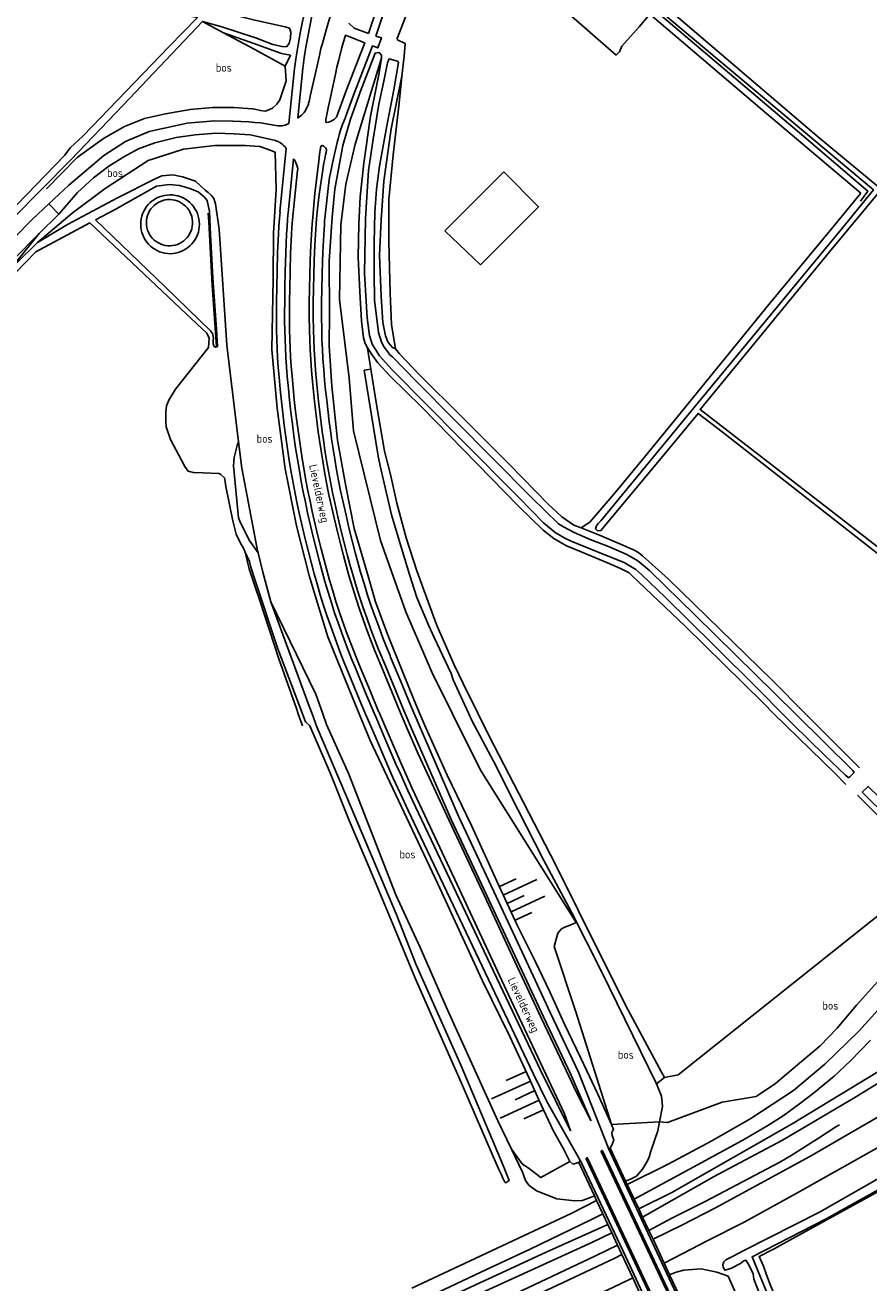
# Model space of a CAD drawing. Header units: metres. Extents: x 226218 to 240385, y 439369 to 449677.
# Tile 298 of 353: x 236930 to 237186, y 446328 to 446708. Entities that reach past the tile are written whole.
import ezdxf

# ---------------------------------------------------------------- set-up
doc = ezdxf.new("R2010")
doc.units = ezdxf.units.M
doc.header["$MEASUREMENT"] = 0
for name, color, linetype in [('BIJGEBOUW', 4, 'Continuous'), ('CULTUURAANDUIDING', 253, 'Continuous'), ('HEK', 253, 'Continuous'), ('HOUTWAL', 253, 'Continuous'), ('INSTEEKSLOOT', 153, 'Continuous'), ('KANTVERH', 253, 'Continuous'), ('KANTWATER', 153, 'Continuous'), ('KUNSTWERK', 253, 'Continuous'), ('OVERIGEAFSCH', 253, 'Continuous'), ('OVLIJNOBJ', 253, 'Continuous'), ('RASTER', 253, 'Continuous'), ('STRAATNAAM', 253, 'Continuous'), ('TALUD', 253, 'Continuous')]:
    doc.layers.add(name, color=color, linetype=linetype)
doc.styles.get("Standard").update_dxf_attribs({"font": 'iso.shx'})

# ---------------------------------------------------------------- blocks, each defined once
blk = doc.blocks.new('TA', base_point=(75009.5, 300012))
for p, q in [((75009.5, 300012.5), (75010, 300012.5)), ((75009.5, 300012.25), (75010.5, 300012.25)), ((75009.5, 300012), (75010, 300012)), ((75009.5, 300011.75), (75010.5, 300011.75)), ((75009.5, 300011.5), (75010, 300011.5))]:
    blk.add_line(p, q)

msp = doc.modelspace()

# ---------------------------------------------------------------- linework, layer by layer
at = {"layer": 'BIJGEBOUW'}
msp.add_lwpolyline([(237057.53, 446646.01), (237075.35, 446663.86), (237085.89, 446653.33), (237068.36, 446635.78), (237057.53, 446646.01)], dxfattribs=at)
at = {"layer": 'HEK'}
msp.add_line((237157.16, 446338.12), (237163.75, 446341.78), dxfattribs=at)
for points in [[(237119.26, 446343.72), (237126.19, 446347.39), (237136.55, 446352.61), (237158.92, 446364.37), (237162.38, 446366.42), (237170.27, 446371.45), (237175.85, 446375.02), (237176.98, 446375.63)], [(237049.43, 446311.61), (237058.38, 446315.35), (237068.15, 446319.56), (237079.01, 446324.6), (237103.13, 446336.02), (237109.82, 446339.22)]]:
    msp.add_lwpolyline(points, dxfattribs=at)
at = {"layer": 'HOUTWAL'}
for p, q in [((237000, 446553.55), (237000.83, 446549.22)), ((237121.55, 446388.04), (237123.14, 446384.33))]:
    msp.add_line(p, q, dxfattribs=at)
msp.add_lwpolyline([(237034.05, 446610.82), (237034.07, 446610.55), (237035.12, 446604.17)], dxfattribs=at)
at = {"layer": 'INSTEEKSLOOT'}
for p, q in [((236944.13, 446671.16), (236942.54, 446668.93)), ((236988.39, 446610.92), (236988.43, 446610.93)), ((236997, 446549.08), (236998.41, 446546.05)), ((237000.83, 446549.22), (237000.97, 446548.66)), ((237015.36, 446497.49), (237016.66, 446496.36)), ((237104.81, 446422.23), (237121.55, 446388.04)), ((237121.55, 446388.04), (237124.03, 446389.97))]:
    msp.add_line(p, q, dxfattribs=at)
for points in [[(236827.45, 446833.5), (236836.59, 446826.45), (236850.34, 446816.38), (236884.02, 446791.53), (236917.04, 446767.46), (236922.13, 446762.99), (236931.68, 446753.81), (236948.77, 446737.41), (236967.26, 446719.59), (236972.01, 446715.79), (236977.33, 446712.95), (236980.32, 446710.99), (236982.62, 446710.51), (236973.94, 446701.66), (236948.04, 446674.72), (236944.13, 446671.16)], [(237263.5, 446747.4), (237230.03, 446706.76), (237250.3, 446691.62), (237280.01, 446668.56), (237279.19, 446667.84), (237259.86, 446682.64), (237229.03, 446705.94), (237212.58, 446686.18), (237173.93, 446639.7), (237135.76, 446593.13), (237134.77, 446591.99), (237173.55, 446562.08), (237205.51, 446537.23), (237216.38, 446528.72), (237215.7, 446527.82), (237194.05, 446544.06), (237141.43, 446585.24), (237134.16, 446590.81), (237120.95, 446574.85), (237104.74, 446555.39), (237103.69, 446555.3), (237103.16, 446555.89), (237103.41, 446556.76)], [(237111.65, 446724.65), (237170.85, 446674.14), (237188.41, 446659.63), (237227.74, 446706.85), (237250.22, 446733.85)], [(236926.63, 446649.61), (236944.31, 446667.51), (236960.19, 446684), (236984.16, 446709.37), (236985.28, 446709.06), (236990.01, 446707.76), (236999.92, 446704.51), (237000, 446704.48), (237005.44, 446702.35), (237008.23, 446701.75), (237009.55, 446701.72), (237010.42, 446702.73), (237010.84, 446704.37), (237010.9, 446706.08), (237010.51, 446707.33), (237009.16, 446707.7), (237000, 446709.75), (236999.22, 446709.93), (236987.64, 446712.83)], [(237103.41, 446556.76), (237103.97, 446557.54), (237104.69, 446558.31), (237132.91, 446592.49), (237162.1, 446627.87), (237177.94, 446647.06), (237187.24, 446658.38), (237118.8, 446715.93)], [(237033.47, 446649.53), (237033.82, 446654.7), (237034.46, 446664.32), (237035.84, 446673.75), (237037.58, 446684.29), (237039.04, 446691.32), (237040.12, 446696.82), (237040.65, 446698), (237043.15, 446697.38), (237043.48, 446696.92), (237042.06, 446688.7), (237039.94, 446677.75), (237037.73, 446665.55), (237036.83, 446658.67), (237036.36, 446651.56)], [(236942.54, 446668.93), (236925.14, 446650.95), (236926.63, 446649.61)], [(236867.14, 446572.29), (236873.88, 446579.96), (236913.83, 446621.03), (236927.94, 446636.33), (236934.18, 446642.55), (236936.23, 446643.7), (236943.35, 446647.93), (236958.39, 446656), (236969.65, 446661.64), (236971.84, 446662.7), (236975.17, 446662.93), (236978.07, 446662.37), (236982.07, 446661.02), (236985.01, 446658.3)], [(236986.55, 446644.91), (236986.33, 446651.91), (236985.61, 446655.24), (236984.69, 446656.27), (236982.9, 446657.81), (236979.99, 446658.92), (236977.22, 446659.75), (236974.19, 446660.05), (236970.29, 446659.52), (236957.55, 446652.34), (236951.81, 446649.31)], [(236974.32, 446656.9), (236973.5, 446656.86), (236972.69, 446656.74), (236971.89, 446656.55), (236971.11, 446656.29), (236970.36, 446655.96), (236969.65, 446655.55), (236968.97, 446655.09), (236968.34, 446654.56), (236967.76, 446653.98), (236967.24, 446653.34), (236966.78, 446652.67), (236966.38, 446651.95), (236966.05, 446651.2), (236965.79, 446650.42), (236965.61, 446649.62), (236965.5, 446648.8), (236965.46, 446647.98), (236965.5, 446647.16), (236965.62, 446646.35), (236965.81, 446645.55), (236966.07, 446644.77), (236966.41, 446644.02), (236966.81, 446643.31), (236967.28, 446642.63), (236967.8, 446642), (236968.39, 446641.42), (236969.02, 446640.9), (236969.7, 446640.44), (236970.42, 446640.04), (236971.17, 446639.71), (236971.95, 446639.45), (236972.75, 446639.27), (236973.56, 446639.16), (236974.38, 446639.12)], [(236974.38, 446639.12), (236975.2, 446639.16), (236976.01, 446639.28), (236976.81, 446639.47), (236977.59, 446639.73), (236978.34, 446640.07), (236979.06, 446640.47), (236979.73, 446640.94), (236980.36, 446641.46), (236980.94, 446642.05), (236981.46, 446642.68), (236981.92, 446643.36), (236982.32, 446644.08), (236982.65, 446644.83), (236982.91, 446645.61), (236983.09, 446646.41), (236983.2, 446647.22), (236983.24, 446648.04), (236983.2, 446648.86), (236983.08, 446649.67), (236982.89, 446650.47), (236982.63, 446651.25), (236982.3, 446652), (236981.89, 446652.72), (236981.43, 446653.39), (236980.9, 446654.02), (236980.32, 446654.6), (236979.68, 446655.12), (236979.01, 446655.59), (236978.29, 446655.98), (236977.54, 446656.31), (236976.76, 446656.57), (236975.96, 446656.76), (236975.14, 446656.87), (236974.32, 446656.9)], [(236985.01, 446658.3), (236985.84, 446657.64), (236986.88, 446656.76), (236987.55, 446655.83), (236988.09, 446654.18), (236989.2, 446646.53), (236991.51, 446611.48), (236995.08, 446582.24)], [(237036.36, 446651.56), (237036.15, 446642.35), (237036.17, 446633.25), (237036.22, 446625.04), (237037.48, 446615.32)], [(236950.09, 446648.4), (236933.67, 446639.72), (236896.01, 446600.85), (236869.08, 446572.04), (236868.71, 446570.98)], [(236950.09, 446648.4), (236979.24, 446620.89), (236985.48, 446615.11), (236986.18, 446613.57), (236985.97, 446610.78), (236976.02, 446598.15), (236973.98, 446594.8), (236973.29, 446593.07), (236973.07, 446591.31), (236973.08, 446590.17), (236973.08, 446588.37), (236973.2, 446586.72), (236974.53, 446582.9), (236978.78, 446574.73), (236979.82, 446573.37), (236980.55, 446573.15), (236981.54, 446572.93), (236984.37, 446572.84), (236989.11, 446572.67), (236989.74, 446572.34), (236990.8, 446571.28), (236991.07, 446570.07), (236991.22, 446568.67), (236993.31, 446558.28), (236994.39, 446554.32), (236995.57, 446551.72), (236996.64, 446549.85), (236997, 446549.08)], [(236951.81, 446649.31), (236972.91, 446629.13), (236986.62, 446615.81)], [(237117.03, 446542.06), (237115.34, 446543.56), (237113.82, 446544.53), (237112.62, 446545.18), (237111.77, 446545.69), (237104.39, 446548.61), (237095.77, 446552.15), (237093.81, 446553.04), (237090.88, 446554.77), (237087.43, 446557.76), (237079.88, 446565.4), (237062.26, 446583.08), (237041.53, 446603.96), (237037.74, 446608.24), (237035.54, 446611.76), (237034.69, 446614.37), (237034.02, 446619.71), (237033.18, 446633.12), (237033.47, 446649.53)], [(236988.75, 446611.05), (236988.36, 446616.29), (236987.26, 446631.8), (236986.55, 446644.91)], [(236986.62, 446615.81), (236986.92, 446615.43), (236987.16, 446615), (236987.33, 446614.54), (236987.44, 446614.07), (236987.47, 446613.58), (236987.43, 446613.09)], [(237037.48, 446615.32), (237038.35, 446612.33), (237039.19, 446610.88), (237040.23, 446609.43), (237040.78, 446608.66), (237041.64, 446607.89), (237048.95, 446600.45), (237083.66, 446565.46), (237091.96, 446557.46), (237093.47, 446556.5), (237096.62, 446554.78), (237101.54, 446552.72), (237107.05, 446550.55), (237112.62, 446548.09), (237115.92, 446546.27), (237119.55, 446543.21), (237133.29, 446529.79), (237163.56, 446500.06), (237163.63, 446500), (237181.05, 446482.82), (237181.39, 446482.23), (237180.08, 446480.93), (237179.78, 446480.71), (237179.56, 446480.73), (237178.77, 446481.44), (237172.43, 446487.46), (237162.87, 446496.83), (237159.74, 446500), (237152.5, 446507.33), (237138.9, 446520.7), (237124.35, 446535.14), (237117.03, 446542.06)], [(236987.43, 446613.09), (236987.4, 446612.48), (236987.44, 446611.86), (236987.55, 446611.26)], [(236987.55, 446611.26), (236987.7, 446611.07), (236987.91, 446610.94), (236988.14, 446610.89), (236988.39, 446610.92)], [(236988.43, 446610.93), (236988.6, 446610.97), (236988.75, 446611.05)], [(237104.35, 446423.17), (237104.81, 446422.23), (237095.82, 446440), (237087.43, 446455.78), (237079.59, 446471), (237072.2, 446485.6), (237065.73, 446497.91), (237064.77, 446500), (237060.05, 446510.27), (237059.39, 446512.12), (237054.26, 446522.99), (237052.69, 446526.54), (237049.04, 446535.17), (237046.86, 446542.13), (237044.67, 446549.01), (237041.41, 446560.17), (237037.95, 446574.95), (237037.38, 446577.88), (237033.15, 446603.84), (237035.12, 446604.17), (237036.98, 446592.91), (237039.26, 446579.38), (237041.09, 446572.35), (237042.98, 446563.7), (237045.81, 446553.22), (237049.02, 446543.17), (237053.62, 446530.75), (237054.07, 446529.41), (237055.24, 446526.43), (237060.39, 446514.78), (237063.08, 446509.11), (237067.59, 446500)], [(236995.08, 446582.24), (236994.66, 446581.07), (236994.31, 446579.87), (236994.01, 446578.66), (236993.79, 446577.43), (236993.63, 446576.2), (236993.53, 446574.95)], [(236995.08, 446582.24), (236996.06, 446574.28), (237000, 446553.55)], [(237000.97, 446548.66), (236998.29, 446552.5), (236995.48, 446558.22), (236995.03, 446559.21), (236993.53, 446574.95)], [(237458.86, 446557.36), (237436.39, 446540.22), (237413.18, 446522.21), (237386.94, 446502.16), (237384.12, 446500), (237363.88, 446484.54), (237334.16, 446461.48), (237304.02, 446438.55), (237289.22, 446427.78), (237287.79, 446427.04), (237286.39, 446426.26), (237284.82, 446424.88), (237280.68, 446421.88), (237258.98, 446404.73), (237246.51, 446395.4), (237242.19, 446391.53), (237237.99, 446388.67), (237208.17, 446370.5), (237171.15, 446349.36), (237147.84, 446337.56), (237145.04, 446336.03), (237142.6, 446334.87), (237141.97, 446334.18)], [(237015.36, 446497.49), (237014.42, 446500), (237007.01, 446519.63), (237000, 446540.62), (236998.78, 446544.28), (236998.41, 446546.05)], [(237000.97, 446548.66), (237002.46, 446542.81), (237004.8, 446533.87), (237016.49, 446502.29), (237017.32, 446500), (237018.76, 446496), (237027.74, 446474.98), (237042.77, 446439.44), (237048.89, 446424.02), (237062.46, 446393.48), (237075.2, 446363.32), (237076.97, 446358.79), (237076.42, 446358.4), (237076.04, 446358.1), (237075.68, 446358.35), (237075.08, 446359.48), (237074.63, 446360.56), (237073.84, 446362.16), (237070.85, 446369.1), (237062.85, 446387.51), (237055.65, 446403.93), (237048.55, 446419.97), (237042.32, 446435.16), (237035.2, 446452.08), (237028.61, 446467.66), (237022.81, 446482.11), (237016.66, 446496.36)], [(237067.59, 446500), (237070.95, 446493.21), (237081.36, 446473.09), (237091.07, 446454.2), (237104.67, 446426.95), (237112.92, 446410.49), (237123.1, 446391.55), (237124.03, 446389.97)], [(237210.53, 446453.09), (237210.42, 446452.58), (237210.12, 446452.13), (237209.71, 446451.86), (237208.92, 446451.78), (237208.22, 446452.19), (237199.91, 446460.45), (237183.86, 446476.31), (237185.69, 446477.99), (237199.12, 446464.94), (237209.18, 446455.36), (237209.88, 446454.46), (237210.22, 446453.99), (237210.53, 446453.09)], [(237116.19, 446350.26), (237126.26, 446355.17), (237162.65, 446375.99), (237188.54, 446391.66), (237207.02, 446403.47), (237218.69, 446411.29), (237223.83, 446414.47), (237226.7, 446416.78), (237229.08, 446420.79), (237230.83, 446425.18), (237231.42, 446427.71), (237231.8, 446429.33)], [(237117.39, 446347.7), (237138.83, 446359.96), (237159.7, 446371.01), (237181.63, 446383.94), (237205.73, 446398.69), (237222.17, 446409.57), (237227.43, 446413.76), (237230.89, 446417.41), (237232.89, 446420.41), (237236.63, 446428.66)], [(237253.68, 446369.3), (237253.24, 446372.58), (237251.85, 446382.74), (237251.06, 446391.03), (237249.96, 446393.48), (237248.46, 446393.6), (237246.56, 446392.24), (237242.93, 446388.87), (237238.66, 446385.47), (237227.74, 446378.73), (237201.02, 446362.89), (237172.9, 446347.2), (237150.53, 446335.76), (237152.9, 446330.08), (237160.83, 446310.86), (237165.73, 446300.29), (237166.59, 446299.42), (237167.06, 446298.97), (237167.71, 446298.67)], [(237106.89, 446345.47), (237088.22, 446337.18), (237053.09, 446320.95)], [(237035.47, 446309.75), (237101.97, 446340.11), (237108.05, 446342.99)], [(237141.97, 446334.18), (237141.66, 446333.33), (237141.75, 446332.57), (237142.3, 446331.69), (237144.05, 446332.18), (237147.06, 446333.73), (237148.06, 446334.52), (237148.64, 446334.71), (237149.29, 446333.59), (237150.43, 446331.53), (237150.82, 446330.56), (237151.08, 446328.93), (237153.25, 446323.37), (237160.25, 446307.15), (237162.82, 446300.58), (237163.39, 446299.22), (237164.28, 446297.77), (237165.77, 446296.29), (237167.52, 446295.5)]]:
    msp.add_lwpolyline(points, dxfattribs=at)
at = {"layer": 'KANTVERH'}
for p, q in [((237019.65, 446699.57), (237018.83, 446695.98)), ((237010.32, 446678.54), (237012.02, 446695.13)), ((237018.83, 446695.98), (237016.78, 446686.75)), ((237024.38, 446693.4), (237022.86, 446686.44)), ((237001.73, 446678.67), (237006.92, 446677.8)), ((237006.3, 446673.32), (237000, 446674.79)), ((237024.92, 446672.76), (237023.84, 446667.87)), ((237011.75, 446667.83), (237010.11, 446651.4)), ((237018.2, 446657.37), (237019.35, 446667.16)), ((237023.84, 446667.87), (237022.91, 446663.53)), ((237012.75, 446662.34), (237012.93, 446664.25)), ((237012.93, 446664.25), (237012.98, 446664.81)), ((237020.58, 446664.44), (237019.74, 446659.07)), ((237020.92, 446666.64), (237020.58, 446664.44)), ((237017.95, 446654.98), (237018.2, 446657.37)), ((237019.45, 446657.02), (237018.95, 446652.72)), ((237019.74, 446659.07), (237019.45, 446657.02)), ((236937.64, 446654.2), (236940.72, 446651.02)), ((237007.45, 446649.77), (237007.64, 446651.79)), ((237010.13, 446651.54), (237009.94, 446649.54)), ((237011.58, 446651.4), (237011.89, 446654.36)), ((237017.52, 446650.03), (237017.95, 446654.98)), ((237018.95, 446652.72), (237018.69, 446649.69)), ((237021.77, 446655.24), (237021.17, 446649.74)), ((236934.74, 446645.24), (236940.72, 446651.02)), ((237011.38, 446649.41), (237011.58, 446651.4)), ((237018.69, 446649.69), (237018.58, 446648.1)), ((237021.76, 446594.81), (237022.55, 446588.22)), ((237038.81, 446516.15), (237044.94, 446501.42)), ((237031.23, 446505.36), (237028.22, 446512.59)), ((237030.53, 446513.55), (237033.53, 446506.33)), ((237034.87, 446506.89), (237031.87, 446514.1)), ((237033.84, 446499.16), (237031.23, 446505.36)), ((237033.53, 446506.33), (237036.14, 446500.14)), ((237037.48, 446500.7), (237034.87, 446506.89)), ((237046.04, 446495.73), (237043.83, 446500.96)), ((237044.94, 446501.42), (237047.14, 446496.2)), ((237047.25, 446502.38), (237049.44, 446497.18)), ((237049.41, 446487.88), (237046.04, 446495.73)), ((237127.05, 446320.47), (237104.88, 446367.57)), ((237105.29, 446367.76), (237127.46, 446320.67)), ((237100.34, 446365.41), (237122.43, 446318.29)), ((237122.84, 446318.5), (237100.75, 446365.59))]:
    msp.add_line(p, q, dxfattribs=at)
for points in [[(237116.82, 446841.44), (237093.48, 446817.6), (237081.68, 446804.74), (237070.71, 446791.17), (237061.76, 446775.3), (237057.55, 446766.26), (237050.71, 446750.67), (237044, 446734.46), (237034.41, 446705.73)], [(237114.87, 446835.8), (237095.19, 446815.9), (237083.51, 446803.17), (237072.71, 446789.81), (237063.89, 446774.2), (237059.74, 446765.27), (237052.92, 446749.73), (237046.26, 446733.62), (237036.67, 446704.92)], [(236697.01, 446500), (236701.67, 446513.12), (236736.56, 446612.38), (236770.5, 446708.29), (236787.66, 446754.74), (236788.28, 446756.41), (236790.13, 446761.74), (236794.01, 446752.44), (236799.79, 446735.47), (236852.2, 446600.55), (236859.57, 446581.7), (236861.03, 446579.32), (236863.07, 446579.17), (236870.46, 446586.33), (236932.7, 446649.6), (236937.64, 446654.2)], [(237012.02, 446695.13), (237012.52, 446698.7), (237013.09, 446702.26), (237013.74, 446705.8), (237014.46, 446709.33), (237015.27, 446712.84), (237016.15, 446716.33), (237017.1, 446719.81), (237018.13, 446723.26), (237019.24, 446726.69)], [(237014.57, 446695.17), (237014.98, 446698.37), (237015.46, 446701.55), (237016.01, 446704.73), (237016.61, 446707.9), (237017.29, 446711.05), (237018.02, 446714.19), (237018.83, 446717.31), (237019.7, 446720.42)], [(237023.02, 446711.53), (237021.72, 446707.13), (237020.45, 446702.71)], [(237028.45, 446708.83), (237030.07, 446707.33), (237034.41, 446705.73)], [(237027.42, 446705.16), (237026.39, 446701.43), (237025.4, 446697.7)], [(237031.98, 446699.56), (237033.29, 446702.88), (237027.42, 446705.16)], [(237036.67, 446704.92), (237038.32, 446704.41), (237037.19, 446701.37), (237035.61, 446701.98), (237034.28, 446698.58), (237030.13, 446687.86), (237028.07, 446682.12)], [(237020.45, 446702.71), (237020.03, 446701.15), (237019.65, 446699.57)], [(237025.4, 446697.7), (237024.87, 446695.55), (237024.38, 446693.4)], [(237024.69, 446680.36), (237027.8, 446688.7), (237031.98, 446699.56)], [(237013.53, 446680.53), (237013.02, 446680.18), (237014.57, 446695.17)], [(237016.78, 446686.75), (237016.65, 446686.19), (237016.53, 446685.63)], [(237022.86, 446686.44), (237022.57, 446685.09), (237022.28, 446683.73)], [(237015.16, 446682.14), (237014.93, 446681.79), (237014.66, 446681.47)], [(237016.08, 446683.95), (237015.64, 446683.04), (237015.16, 446682.14)], [(237016.3, 446684.61), (237016.21, 446684.27), (237016.08, 446683.95)], [(237016.53, 446685.63), (237016.42, 446685.12), (237016.3, 446684.61)], [(237022.28, 446683.73), (237021.88, 446681.74), (237021.51, 446679.74)], [(237028.07, 446682.12), (237027.3, 446680.14), (237026.56, 446678.14), (237025.87, 446676.13)], [(236937.64, 446654.2), (236943.67, 446659.8), (236954.28, 446668.85), (236960.89, 446673.05), (236968.05, 446676.12), (236979.53, 446678.57), (236987.75, 446679.29), (236993.37, 446679.22), (236998.15, 446678.98), (237000, 446678.82), (237001.73, 446678.67)], [(237009.55, 446678.15), (237009.94, 446678.33), (237010.32, 446678.54)], [(237014.66, 446681.47), (237014.11, 446680.98), (237013.53, 446680.53)], [(237021.51, 446679.74), (237021.47, 446679.38), (237021.47, 446679.01)], [(237021.47, 446679.01), (237021.51, 446678.89), (237021.6, 446678.82), (237021.72, 446678.81)], [(237021.72, 446678.81), (237022.31, 446678.94), (237022.88, 446679.13), (237023.44, 446679.36)], [(237023.44, 446679.36), (237023.79, 446679.55), (237024.11, 446679.78)], [(237024.11, 446679.78), (237024.42, 446680.06), (237024.69, 446680.36)], [(236940.72, 446651.02), (236946.34, 446657.59), (236951.15, 446662.01), (236955.79, 446665.58), (236960.31, 446668.4), (236964.79, 446670.82), (236969.78, 446672.68), (236976.23, 446674.3), (236981.92, 446675.1), (236988.22, 446675.56), (236993.71, 446675.41), (236998.61, 446675.03), (237000, 446674.79)], [(237006.92, 446677.8), (237007.37, 446677.77), (237007.83, 446677.77)], [(237007.83, 446677.77), (237008.28, 446677.82), (237008.73, 446677.9)], [(237008.73, 446677.9), (237009.14, 446678.01), (237009.55, 446678.15)], [(237025.87, 446676.13), (237025.51, 446675.02), (237025.2, 446673.89), (237024.92, 446672.76)], [(237007.05, 446673.01), (237006.68, 446673.18), (237006.3, 446673.32)], [(237007.76, 446672.61), (237007.41, 446672.82), (237007.05, 446673.01)], [(237007.64, 446651.79), (237007.6, 446651.8), (237009.52, 446670.9)], [(237008.72, 446671.84), (237008.26, 446672.25), (237007.76, 446672.61)], [(237009.52, 446670.9), (237009.14, 446671.39), (237008.72, 446671.84)], [(237019.35, 446667.16), (237019.61, 446669.14), (237019.92, 446671.11)], [(237019.92, 446671.11), (237019.99, 446671.41), (237020.12, 446671.69)], [(237020.12, 446671.69), (237020.19, 446671.78), (237020.3, 446671.82), (237020.41, 446671.82)], [(237020.41, 446671.82), (237020.67, 446671.72), (237020.92, 446671.59), (237021.14, 446671.41)], [(237021.14, 446671.41), (237021.39, 446671.14), (237021.6, 446670.83)], [(237021.6, 446670.83), (237021.67, 446670.64), (237021.68, 446670.43)], [(237012.22, 446667.11), (237011.99, 446667.47), (237011.75, 446667.83)], [(237012.45, 446666.62), (237012.35, 446666.87), (237012.22, 446667.11)], [(237021.44, 446669.03), (237021.15, 446667.84), (237020.92, 446666.64)], [(237021.68, 446670.43), (237021.59, 446669.73), (237021.44, 446669.03)], [(237012.94, 446665.16), (237012.71, 446665.9), (237012.45, 446666.62)], [(237012.98, 446664.81), (237012.98, 446664.99), (237012.94, 446665.16)], [(237022.91, 446663.53), (237022.64, 446662.11), (237022.42, 446660.68)], [(237011.89, 446654.36), (237012.33, 446658.35), (237012.75, 446662.34)], [(237022.42, 446660.68), (237022.07, 446657.96), (237021.77, 446655.24)], [(237007.13, 446645.13), (237007.26, 446647.45), (237007.45, 446649.77)], [(237009.94, 446649.54), (237009.76, 446647.28), (237009.63, 446645.02)], [(237011.08, 446644.95), (237011.2, 446647.18), (237011.38, 446649.41)], [(237016.96, 446641.74), (237017.16, 446644.96), (237017.38, 446648.19)], [(237017.38, 446648.19), (237017.45, 446649.11), (237017.52, 446650.03)], [(237018.58, 446648.1), (237018.35, 446644.89), (237018.16, 446641.67)], [(237021.07, 446647.91), (237020.85, 446644.72), (237020.66, 446641.53)], [(237021.19, 446649.91), (237021.1, 446648.91), (237021.07, 446647.91)], [(236795.35, 446500), (236796.71, 446501.46), (236830.14, 446536.13), (236860.39, 446567.2), (236860.9, 446567.77), (236864.7, 446572.11), (236865.15, 446572.62), (236902.52, 446610.26), (236927.6, 446636.38), (236934.74, 446645.24), (236926.78, 446637.19), (236887.33, 446597.47), (236866, 446575.29), (236859.49, 446568.19)], [(237006.73, 446633.71), (237006.9, 446639.42), (237007.13, 446645.13)], [(237009.63, 446645.02), (237009.4, 446639.33), (237009.23, 446633.64)], [(237010.67, 446633.6), (237010.85, 446639.28), (237011.08, 446644.95)], [(237016.76, 446637.05), (237016.85, 446639.39), (237016.96, 446641.74)], [(237018.16, 446641.67), (237018.05, 446639.34), (237017.96, 446637.01)], [(237020.66, 446641.53), (237020.55, 446639.23), (237020.46, 446636.93)], [(237016.55, 446628.54), (237016.64, 446632.79), (237016.76, 446637.05)], [(237017.96, 446637.01), (237017.84, 446632.77), (237017.75, 446628.52)], [(237020.46, 446636.93), (237020.34, 446632.7), (237020.25, 446628.47)], [(237006.54, 446624.42), (237006.62, 446629.06), (237006.73, 446633.71)], [(237009.23, 446633.64), (237009.12, 446629.01), (237009.04, 446624.38)], [(237010.49, 446624.37), (237010.57, 446628.98), (237010.67, 446633.6)], [(237016.55, 446615.98), (237016.5, 446620.17), (237016.5, 446624.35), (237016.55, 446628.54)], [(237017.75, 446628.52), (237017.7, 446624.35), (237017.7, 446620.17), (237017.75, 446616)], [(237020.25, 446628.47), (237020.2, 446624.33), (237020.2, 446620.19), (237020.25, 446616.05)], [(237006.53, 446618.62), (237006.52, 446621.52), (237006.54, 446624.42)], [(237009.04, 446624.38), (237009.02, 446621.52), (237009.03, 446618.65)], [(237010.48, 446618.66), (237010.47, 446621.51), (237010.49, 446624.37)], [(237006.65, 446613.24), (237006.58, 446615.93), (237006.53, 446618.62)], [(237009.03, 446618.65), (237009.08, 446615.99), (237009.15, 446613.33)], [(237010.6, 446613.38), (237010.52, 446616.02), (237010.48, 446618.66)], [(237016.94, 446607.09), (237016.76, 446610.05), (237016.63, 446613.02), (237016.55, 446615.98)], [(237017.75, 446616), (237017.83, 446613.06), (237017.96, 446610.11), (237018.13, 446607.17)], [(237020.25, 446616.05), (237020.33, 446613.14), (237020.45, 446610.24), (237020.63, 446607.34)], [(237006.91, 446607.68), (237006.76, 446610.46), (237006.65, 446613.24)], [(237009.15, 446613.33), (237009.26, 446610.58), (237009.4, 446607.83)], [(237010.85, 446607.91), (237010.71, 446610.65), (237010.6, 446613.38)], [(237007.34, 446601.73), (237007.1, 446604.71), (237006.91, 446607.68)], [(237009.4, 446607.83), (237009.6, 446604.89), (237009.83, 446601.94)], [(237011.27, 446602.07), (237011.04, 446604.99), (237010.85, 446607.91)], [(237017.46, 446600.51), (237017.18, 446603.8), (237016.94, 446607.09)], [(237018.13, 446607.17), (237018.38, 446603.89), (237018.65, 446600.62)], [(237020.63, 446607.34), (237020.87, 446604.09), (237021.14, 446600.84)], [(237008.03, 446594.56), (237007.66, 446598.14), (237007.34, 446601.73)], [(237009.83, 446601.94), (237010.15, 446598.38), (237010.51, 446594.83)], [(237011.95, 446594.98), (237011.6, 446598.52), (237011.27, 446602.07)], [(237018.08, 446594.39), (237017.75, 446597.45), (237017.46, 446600.51)], [(237018.65, 446600.62), (237018.95, 446597.57), (237019.27, 446594.53)], [(237021.14, 446600.84), (237021.43, 446597.83), (237021.76, 446594.81)], [(237008.89, 446587.22), (237008.44, 446590.89), (237008.03, 446594.56)], [(237010.51, 446594.83), (237010.92, 446591.18), (237011.37, 446587.54)], [(237012.81, 446587.73), (237012.36, 446591.35), (237011.95, 446594.98)], [(237019.27, 446594.53), (237019.66, 446591.22), (237020.07, 446587.91)], [(237018.88, 446587.76), (237018.47, 446591.08), (237018.08, 446594.39)], [(237009.89, 446580.08), (237009.37, 446583.65), (237008.89, 446587.22)], [(237011.37, 446587.54), (237011.85, 446583.99), (237012.36, 446580.45)], [(237013.79, 446580.67), (237013.28, 446584.19), (237012.81, 446587.73)], [(237019.57, 446582.63), (237019.22, 446585.19), (237018.88, 446587.76)], [(237020.07, 446587.91), (237020.4, 446585.35), (237020.76, 446582.8)], [(237022.55, 446588.22), (237022.88, 446585.69), (237023.23, 446583.15)], [(237023.23, 446583.15), (237023.7, 446580.05), (237024.2, 446576.96)], [(237011.03, 446573), (237010.44, 446576.54), (237009.89, 446580.08)], [(237012.36, 446580.45), (237012.9, 446576.93), (237013.49, 446573.42)], [(237014.92, 446573.67), (237014.34, 446577.16), (237013.79, 446580.67)], [(237020.55, 446576.34), (237020.04, 446579.48), (237019.57, 446582.63)], [(237020.76, 446582.8), (237021.23, 446579.67), (237021.73, 446576.54)], [(237021.72, 446569.86), (237021.11, 446573.1), (237020.55, 446576.34)], [(237021.73, 446576.54), (237022.3, 446573.31), (237022.9, 446570.09)], [(237024.2, 446576.96), (237024.76, 446573.76), (237025.35, 446570.57)], [(237012.21, 446566.6), (237011.6, 446569.8), (237011.03, 446573)], [(237013.49, 446573.42), (237014.06, 446570.25), (237014.67, 446567.09)], [(237016.09, 446567.37), (237015.48, 446570.52), (237014.92, 446573.67)], [(237120.53, 446341.02), (237129.22, 446345.3), (237139.41, 446350.55), (237167.98, 446366.08), (237190.06, 446378.84), (237211.73, 446392.08), (237230.13, 446403.96), (237243.39, 446412.91), (237258.57, 446423.54), (237281.29, 446440.3), (237306.54, 446459.49), (237351.88, 446494.65), (237358.8, 446500), (237391.74, 446525.5), (237415.21, 446543.66), (237440.52, 446563.3), (237455.02, 446574.72)], [(237123.92, 446333.8), (237132.09, 446338.09), (237136.92, 446340.54), (237148.12, 446346.23), (237163.9, 446354.88), (237189.02, 446368.95), (237228.61, 446393.45), (237248.03, 446406.34), (237256.7, 446412.58), (237267.26, 446420.03), (237284.16, 446432.49), (237305.26, 446448.47), (237322.28, 446461.65), (237349.5, 446482.74), (237364.4, 446494.33), (237371.74, 446500), (237394.73, 446517.77), (237415.29, 446533.77), (237430.4, 446545.56), (237447.6, 446558.87), (237465.19, 446572.38)], [(237023.03, 446563.53), (237022.35, 446566.69), (237021.72, 446569.86)], [(237022.9, 446570.09), (237023.53, 446566.93), (237024.2, 446563.79)], [(237025.35, 446570.57), (237025.98, 446567.44), (237026.64, 446564.33)], [(237013.55, 446560.24), (237012.86, 446563.42), (237012.21, 446566.6)], [(237014.67, 446567.09), (237015.31, 446563.93), (237015.99, 446560.78)], [(237017.41, 446561.1), (237016.73, 446564.23), (237016.09, 446567.37)], [(237026.64, 446564.33), (237027.61, 446560.07), (237028.61, 446555.83)], [(237015.99, 446560.78), (237016.87, 446556.92), (237017.78, 446553.06)], [(237019.19, 446553.4), (237018.28, 446557.24), (237017.41, 446561.1)], [(237025.02, 446554.96), (237024, 446559.24), (237023.03, 446563.53)], [(237024.2, 446563.79), (237025.17, 446559.51), (237026.18, 446555.24)], [(237015.35, 446552.47), (237014.43, 446556.35), (237013.55, 446560.24)], [(237017.78, 446553.06), (237018.65, 446549.54), (237019.55, 446546.04)], [(237020.95, 446546.41), (237020.06, 446549.9), (237019.19, 446553.4)], [(237026.82, 446547.82), (237025.9, 446551.38), (237025.02, 446554.96)], [(237026.18, 446555.24), (237027.06, 446551.68), (237027.98, 446548.12)], [(237028.61, 446555.83), (237029.49, 446552.29), (237030.39, 446548.76)], [(237017.13, 446545.41), (237016.23, 446548.93), (237015.35, 446552.47)], [(237018.83, 446539.24), (237017.96, 446542.32), (237017.13, 446545.41)], [(237019.55, 446546.04), (237020.37, 446542.98), (237021.23, 446539.93)], [(237022.62, 446540.33), (237021.77, 446543.36), (237020.95, 446546.41)], [(237028.47, 446541.81), (237027.62, 446544.81), (237026.82, 446547.82)], [(237027.98, 446548.12), (237028.78, 446545.13), (237029.62, 446542.14)], [(237030.39, 446548.76), (237031.19, 446545.79), (237032.02, 446542.83)], [(237030.63, 446534.7), (237029.52, 446538.25), (237028.47, 446541.81)], [(237029.62, 446542.14), (237030.67, 446538.6), (237031.77, 446535.07)], [(237032.02, 446542.83), (237033.06, 446539.33), (237034.15, 446535.84)], [(237020.79, 446532.76), (237019.79, 446535.99), (237018.83, 446539.24)], [(237021.23, 446539.93), (237022.18, 446536.72), (237023.17, 446533.52)], [(237024.55, 446533.96), (237023.57, 446537.14), (237022.62, 446540.33)], [(237026.58, 446527.96), (237025.55, 446530.95), (237024.55, 446533.96)], [(237032.75, 446528.53), (237031.66, 446531.61), (237030.63, 446534.7)], [(237031.77, 446535.07), (237032.8, 446532), (237033.88, 446528.94)], [(237034.15, 446535.84), (237035.16, 446532.81), (237036.23, 446529.79)], [(237022.86, 446526.63), (237021.8, 446529.69), (237020.79, 446532.76)], [(237023.17, 446533.52), (237024.17, 446530.49), (237025.22, 446527.47)], [(237025.76, 446518.78), (237024.29, 446522.7), (237022.86, 446526.63)], [(237025.22, 446527.47), (237026.64, 446523.56), (237028.1, 446519.67)], [(237029.45, 446520.18), (237028, 446524.06), (237026.58, 446527.96)], [(237035.34, 446521.6), (237034.03, 446525.06), (237032.75, 446528.53)], [(237033.88, 446528.94), (237035.15, 446525.48), (237036.46, 446522.03)], [(237036.23, 446529.79), (237037.49, 446526.35), (237038.79, 446522.92)], [(237038.79, 446522.92), (237039.79, 446520.37), (237040.82, 446517.82)], [(237028.22, 446512.59), (237026.97, 446515.67), (237025.76, 446518.78)], [(237028.1, 446519.67), (237029.29, 446516.6), (237030.53, 446513.55)], [(237031.87, 446514.1), (237030.64, 446517.14), (237029.45, 446520.18)], [(237037.4, 446516.42), (237036.35, 446519), (237035.34, 446521.6)], [(237036.46, 446522.03), (237037.47, 446519.45), (237038.51, 446516.87)], [(237037.7, 446515.68), (237037.55, 446516.05), (237037.4, 446516.42)], [(237043.83, 446500.96), (237040.77, 446508.32), (237037.7, 446515.68)], [(237038.51, 446516.87), (237038.66, 446516.51), (237038.81, 446516.15)], [(237040.82, 446517.82), (237040.97, 446517.47), (237041.11, 446517.11)], [(237041.11, 446517.11), (237044.18, 446509.74), (237047.25, 446502.38)], [(237036.14, 446500.14), (237036.26, 446499.85), (237036.38, 446499.57)], [(237036.38, 446499.57), (237038.99, 446493.46), (237041.61, 446487.35)], [(237037.71, 446500.14), (237037.6, 446500.42), (237037.48, 446500.7)], [(237042.94, 446487.92), (237040.33, 446494.03), (237037.71, 446500.14)], [(237034.08, 446498.59), (237033.96, 446498.88), (237033.84, 446499.16)], [(237039.31, 446486.37), (237036.7, 446492.48), (237034.08, 446498.59)], [(237047.14, 446496.2), (237059.46, 446468.04), (237070.16, 446445.23), (237078.7, 446426.88), (237087.37, 446408.36), (237095.63, 446390.84)], [(237049.44, 446497.18), (237061.64, 446469.05), (237072.33, 446446.25), (237080.88, 446427.9), (237089.55, 446409.38), (237097.94, 446391.54), (237107.14, 446368.25), (237121.06, 446338.47), (237129, 446321.63), (237136.19, 446309.06), (237171.3, 446240.9)], [(237041.8, 446480.74), (237040.54, 446483.55), (237039.31, 446486.37)], [(237041.61, 446487.35), (237042.82, 446484.56), (237044.07, 446481.78)], [(237045.39, 446482.38), (237044.15, 446485.14), (237042.94, 446487.92)], [(237095.63, 446390.84), (237101.73, 446376.93), (237097.27, 446385.61), (237095.11, 446390.2), (237086.69, 446408.04), (237078.02, 446426.56), (237069.48, 446444.91), (237058.78, 446467.73), (237049.41, 446487.88)], [(237046.42, 446470.76), (237044.09, 446475.74), (237041.8, 446480.74)], [(237044.07, 446481.78), (237046.36, 446476.79), (237048.68, 446471.83)], [(237049.99, 446472.44), (237047.67, 446477.4), (237045.39, 446482.38)], [(237150.33, 446249.61), (237131.99, 446289.17), (237128.63, 446296.83), (237121.23, 446316.62), (237112.18, 446335.95), (237098.81, 446364.36), (237088.36, 446382.73), (237084.35, 446390.95), (237046.42, 446470.76)], [(237048.68, 446471.83), (237086.49, 446392.23), (237095.6, 446373.84), (237093.72, 446379.02), (237076.82, 446414.95), (237061.25, 446448.34), (237049.99, 446472.44)], [(237112.75, 446357.58), (237125.14, 446363.74), (237138.35, 446370.77), (237150.11, 446377.53), (237163.05, 446386.07), (237172.55, 446393.99), (237182.85, 446403.97), (237190.46, 446412.42)], [(237114.82, 446353.17), (237136.45, 446364.84), (237148.41, 446371.43), (237155.32, 446375.42), (237159.96, 446378.42), (237164.9, 446381.99), (237169.13, 446385.18), (237175.36, 446390.4), (237180.35, 446394.97), (237186.4, 446401.26)], [(237105.29, 446367.76), (237105.21, 446367.85), (237105.1, 446367.89), (237104.99, 446367.87), (237104.9, 446367.8), (237104.86, 446367.69), (237104.88, 446367.57)], [(237100.75, 446365.59), (237100.68, 446365.68), (237100.57, 446365.73), (237100.46, 446365.71), (237100.37, 446365.64), (237100.33, 446365.53), (237100.34, 446365.41)], [(237047.49, 446326.25), (237095.74, 446348.83), (237103.46, 446352.8)], [(236500.25, 446058.02), (236504.01, 446059.92), (236514.32, 446065.05), (236544.55, 446080.25), (236573.83, 446094.67), (236608.21, 446111.55), (236640.14, 446127.2), (236667.84, 446140.54), (236688.29, 446150.76), (236724.89, 446168.28), (236744.01, 446177.55), (236801.79, 446205.23), (236885.14, 446244.75), (236921.25, 446261.97), (236967.67, 446283.81), (236999.17, 446298.53), (237000, 446298.92), (237025.45, 446310.8), (237048.17, 446321.5), (237070.17, 446331.86), (237083.3, 446338.07), (237101.73, 446346.93), (237105.35, 446348.75)], [(236735.67, 446158.58), (236774.58, 446177.39), (236852.1, 446214.38), (236920.86, 446246.86), (236936.44, 446254.24), (236947.32, 446262.57), (236950.77, 446264.66), (236967.36, 446272.59), (236975.3, 446276.41), (236980.64, 446278.43), (236986.73, 446280.38), (237000, 446284.87), (237003.23, 446285.96), (237005.46, 446286.71), (237009.85, 446288.81), (237027.19, 446296.82), (237065.41, 446314.81), (237096.61, 446329.45), (237108.97, 446335.28), (237111.13, 446336.42)], [(236903.27, 446230.07), (236940.07, 446247.44), (236982.42, 446267.42), (237000, 446275.68), (237004.35, 446277.73), (237032.47, 446290.88), (237075.04, 446310.74), (237110.7, 446327.53), (237114.41, 446329.42)]]:
    msp.add_lwpolyline(points, dxfattribs=at)
at = {"layer": 'KANTWATER'}
for points in [[(236974.33, 446655.49), (236973.58, 446655.47), (236972.85, 446655.36), (236972.12, 446655.18), (236971.43, 446654.93), (236970.76, 446654.6), (236970.13, 446654.2), (236969.55, 446653.74), (236969.02, 446653.22), (236968.54, 446652.65), (236968.13, 446652.03), (236967.79, 446651.37), (236967.52, 446650.67), (236967.33, 446649.95), (236967.22, 446649.22), (236967.18, 446648.48), (236967.22, 446647.73), (236967.34, 446647), (236967.54, 446646.28), (236967.81, 446645.59), (236968.16, 446644.93), (236968.57, 446644.32), (236969.05, 446643.74), (236969.58, 446643.23), (236970.17, 446642.77), (236970.8, 446642.38), (236971.47, 446642.05), (236972.17, 446641.8), (236972.89, 446641.63), (236973.63, 446641.53), (236974.37, 446641.51)], [(236974.37, 446641.51), (236975.11, 446641.58), (236975.85, 446641.72), (236976.56, 446641.93), (236977.24, 446642.22), (236977.89, 446642.59), (236978.5, 446643.02), (236979.06, 446643.51), (236979.56, 446644.06), (236980.01, 446644.66), (236980.38, 446645.3), (236980.69, 446645.98), (236980.92, 446646.68), (236981.07, 446647.41), (236981.15, 446648.15), (236981.15, 446648.9), (236981.07, 446649.64), (236980.9, 446650.36), (236980.67, 446651.07), (236980.36, 446651.75), (236979.98, 446652.39), (236979.53, 446652.98), (236979.03, 446653.53), (236978.46, 446654.01), (236977.85, 446654.44), (236977.2, 446654.8), (236976.51, 446655.09), (236975.8, 446655.3), (236975.07, 446655.43), (236974.33, 446655.49)]]:
    msp.add_lwpolyline(points, dxfattribs=at)
at = {"layer": 'KUNSTWERK'}
msp.add_line((237098.22, 446364.46), (237098.44, 446365.01), dxfattribs=at)
for points in [[(237107.1, 446368.35), (237107.57, 446368.61), (237112.25, 446358.65), (237112.75, 446357.58), (237114.82, 446353.17), (237116.19, 446350.26), (237117.39, 446347.7), (237119.26, 446343.72), (237120.53, 446341.02), (237123.92, 446333.8), (237125.56, 446330.31), (237129.48, 446321.98), (237128.96, 446321.72)], [(237120.43, 446317.51), (237120, 446317.47), (237115.87, 446326.28), (237114.41, 446329.42), (237111.13, 446336.42), (237109.82, 446339.22), (237108.05, 446342.99), (237106.89, 446345.47), (237105.35, 446348.75), (237103.46, 446352.8), (237102.81, 446354.18), (237098.12, 446364.21), (237098.22, 446364.46)]]:
    msp.add_lwpolyline(points, dxfattribs=at)
at = {"layer": 'OVERIGEAFSCH'}
for points in [[(236990.56, 446705.92), (237000, 446702.56), (237003.36, 446701.37), (237008.09, 446699.7), (237010.76, 446699.11), (237009.2, 446695.88)], [(237031.51, 446648.08), (237031.84, 446656.32), (237033.02, 446666.52), (237035.03, 446680.74), (237037.67, 446693.79), (237038.33, 446698.22)], [(237038.29, 446649.32), (237039.05, 446661.09), (237041.29, 446676.91), (237044.53, 446692.78)], [(237050.42, 446592.75), (237040.94, 446602.11), (237037.27, 446606.06), (237035.4, 446608.65), (237034.05, 446610.82), (237033.43, 446611.93), (237032.93, 446613.66), (237032.28, 446618.79), (237031.82, 446627.58), (237031.26, 446638.07), (237031.51, 446648.08)], [(237038.29, 446649.32), (237037.7, 446638.63), (237038.25, 446626.19), (237038.77, 446618.32), (237039.55, 446614.28), (237040.31, 446612.45), (237040.96, 446611.54), (237041.65, 446610.76), (237042.6, 446610.32)]]:
    msp.add_lwpolyline(points, dxfattribs=at)
at = {"layer": 'OVLIJNOBJ'}
msp.add_line((237005.51, 446631.56), (237005.63, 446645.33), dxfattribs=at)
for points in [[(237087.12, 446718.75), (237109.36, 446699.16), (237110.4, 446700.13), (237111.14, 446701.87), (237116.38, 446707.69), (237119.52, 446711.55), (237153.54, 446682.63), (237183.43, 446657.43)], [(237121.23, 446712.65), (237166.17, 446674.51), (237185.51, 446658.05), (237183.36, 446655.04)], [(236936.96, 446658.78), (236946.21, 446668.22), (236954.18, 446673.98), (236960.53, 446677.58), (236966.65, 446679.97), (236973, 446681.41), (236980.48, 446682.69), (236987.18, 446683.34), (236993.63, 446683.37), (236999.2, 446682.95), (237000, 446682.78), (237001.7, 446682.42), (237003.26, 446682.2), (237005.31, 446683.13), (237006.65, 446684.33), (237007.57, 446685.66), (237009.49, 446691.35), (237009.2, 446695.88), (237000, 446700.84), (236990.56, 446705.92), (236984.16, 446709.37)], [(237023.46, 446650.14), (237024.2, 446658.65), (237026.68, 446671.81), (237028.99, 446679.81), (237032.03, 446688.26), (237036.39, 446699.76), (237037.63, 446699.99), (237038.34, 446699.17), (237038.33, 446698.22), (237030.41, 446672.2), (237027.51, 446660.18), (237026.02, 446647.89)], [(236934.18, 446642.55), (236944.7, 446651.42), (236954.74, 446658.84), (236967.73, 446667.35), (236978.45, 446670.76), (236987.85, 446671.86), (236997.2, 446671.84), (237000, 446671.65), (237001.49, 446671.55), (237003.52, 446670.79), (237006.18, 446669.82), (237006.47, 446658.57), (237005.63, 446645.33)], [(237023.46, 446650.14), (237022.46, 446636.81), (237022.57, 446621.16), (237022.53, 446611.26), (237023.36, 446599.01), (237025.06, 446582.67), (237027.52, 446568.76), (237030.09, 446556.01), (237034.1, 446542.32), (237036.54, 446533.86), (237040.14, 446524.04), (237044.71, 446512.74), (237048.3, 446503.78), (237049.93, 446500), (237051.79, 446495.69), (237058.21, 446481.41), (237065.57, 446466.22), (237073.8, 446448.19), (237079.55, 446435.8), (237085.01, 446424.99), (237089.33, 446415.92), (237093.73, 446406.13), (237096.05, 446401.22), (237098.67, 446395.77), (237103.86, 446384.9), (237107.93, 446375.74), (237097.15, 446409.86), (237090.63, 446429.56), (237091.74, 446433.63), (237092.81, 446434.88), (237093.85, 446435.42), (237095.44, 446436.02)], [(237095.44, 446436.02), (237097.26, 446436.89), (237068.34, 446482.94), (237059.87, 446500), (237053.73, 446512.35), (237045.75, 446530.84), (237038.02, 446552.41), (237029.88, 446585.52), (237028.55, 446601.46), (237025.6, 446625.25), (237026.02, 446647.89)], [(237004.8, 446533.87), (237018.48, 446505.85), (237020.56, 446500), (237021.71, 446496.76), (237028.42, 446481.69), (237042.69, 446445.2), (237050.07, 446429.26), (237058.33, 446410.48), (237073.59, 446376.84), (237077.68, 446368.27), (237080.94, 446363.84), (237083.19, 446362.37), (237086.6, 446359.68), (237095.36, 446364.6), (237093.39, 446368.41), (237090.35, 446373.97), (237085.96, 446383.2), (237083.02, 446389.74), (237077.2, 446402.41), (237068.82, 446419.42), (237055.37, 446448.57), (237034.89, 446491.89), (237031.55, 446500), (237026.4, 446512.54), (237022.06, 446523.24), (237018.24, 446535.71), (237016.42, 446541.83), (237012.63, 446556.82), (237009.23, 446574.04), (237006.72, 446592.4), (237005.15, 446610.12), (237005.51, 446631.56)], [(237124.03, 446389.97), (237128.13, 446390.8), (237192.64, 446442.11), (237201.2, 446448.89), (237203.31, 446448.54), (237205.02, 446447.86), (237206.62, 446447.02), (237207.8, 446446.28), (237208.12, 446445.18), (237207.81, 446444.4), (237204.58, 446438.73), (237198.41, 446430.02), (237190.28, 446420.89), (237182.15, 446411.81), (237176.29, 446404.9), (237171.13, 446399.53), (237164.31, 446393.77), (237157.58, 446388.1), (237151.76, 446384.23), (237141.51, 446382.54), (237124.96, 446376.4), (237122.5, 446376.59), (237123.36, 446381.15), (237123.14, 446384.33)], [(237107.57, 446368.61), (237108.2, 446369.68), (237108.65, 446371.08), (237108.21, 446372.44), (237108.05, 446373.3), (237108.37, 446373.89), (237108.56, 446374.23), (237107.93, 446375.74), (237122.5, 446376.59), (237121.97, 446373.81), (237119.88, 446367.69), (237119.32, 446365.84), (237118.84, 446364.8), (237117.34, 446362.22), (237115.53, 446360.16), (237113.74, 446359.21), (237112.25, 446358.65)], [(237077.68, 446368.27), (237080.99, 446361.34), (237081.89, 446358.85), (237082.9, 446357.41), (237085.31, 446355.72), (237091.43, 446353.3), (237096.89, 446352.67), (237099.08, 446352.74), (237101.63, 446353.65), (237102.81, 446354.18)], [(237095.36, 446364.6), (237096.24, 446363.8), (237098.12, 446364.21)], [(237125.56, 446330.31), (237127.55, 446331.11), (237129.82, 446331.66), (237135.15, 446332.09), (237139.88, 446331.05), (237143.23, 446329.86), (237166.81, 446276.92), (237178.65, 446248.38), (237185.99, 446231.72), (237190.86, 446215.89), (237195.11, 446202.02), (237198.23, 446187.1), (237201.09, 446171.46), (237202.27, 446154.45), (237203.25, 446140.47), (237203.14, 446119.71), (237202.9, 446104.86), (237200.23, 446085.08), (237197.56, 446065.86), (237195.11, 446052.66), (237186.58, 446029.2), (237192.46, 446049.1), (237196.25, 446069), (237197.09, 446075.85)]]:
    msp.add_lwpolyline(points, dxfattribs=at)
at = {"layer": 'RASTER'}
for points in [[(237040.58, 446652.83), (237040.59, 446655.5), (237041.92, 446669.02), (237043.68, 446684.63), (237044.53, 446692.78), (237045.23, 446698.87), (237045.48, 446702.7), (237043.17, 446703.8), (237043.1, 446704.15), (237058, 446742.88), (237061.79, 446752.73), (237064.29, 446760.92)], [(237183.43, 446657.43), (237174.15, 446646.08), (237155.57, 446623.77), (237127.89, 446589.63), (237118.34, 446578.1), (237109.29, 446567.05), (237101.42, 446557.93), (237098.8, 446556.22), (237096.53, 446557.06), (237092.94, 446559.54), (237088.8, 446563.36), (237076.94, 446575.5), (237062.62, 446589.8), (237049.86, 446602.49), (237043.84, 446608.84), (237042.6, 446610.32), (237041.42, 446617.66), (237040.97, 446627.14), (237040.57, 446642.74), (237040.58, 446652.83)], [(236985.85, 446651.37), (236986.1, 446648.71), (236987.08, 446629.64), (236988.39, 446610.92)], [(237050.42, 446592.75), (237079.93, 446562.66), (237083.44, 446559.2), (237087.26, 446555.54), (237090.48, 446553.02), (237094.33, 446550.81), (237098.76, 446548.91), (237106.71, 446545.58), (237110.69, 446543.92), (237113.27, 446542.61), (237114.12, 446541.81), (237130.27, 446526.5), (237153.83, 446503.24), (237157.15, 446500), (237175.61, 446481.96), (237178.93, 446478.62)], [(237098.8, 446556.22), (237104.33, 446554.03), (237111.38, 446550.92), (237113.17, 446550.17), (237114.38, 446549.63), (237115.27, 446549.28), (237116.21, 446548.65), (237117.34, 446547.75), (237125.11, 446540.77), (237156.48, 446510.19), (237166.68, 446500), (237183.04, 446483.67)], [(236997, 446549.08), (236997.04, 446548.87), (236998.31, 446543.83), (237000, 446538.71), (237001.59, 446533.89), (237007.24, 446516.6), (237012.64, 446501.54), (237013.16, 446500), (237014.41, 446496.33)], [(237182.45, 446475.33), (237200.78, 446457.12), (237208.03, 446449.71)], [(237163.75, 446341.78), (237199.41, 446361.3), (237215.48, 446370.95), (237236.5, 446383.84), (237241.46, 446386.64), (237243.51, 446387.63), (237246.25, 446386.27), (237248.97, 446384.37), (237250.47, 446383.13), (237251.61, 446380.27)], [(237157.16, 446338.12), (237152.68, 446335.83), (237153.95, 446332.89), (237154.92, 446330.26), (237155.95, 446327.4), (237166.88, 446300.93), (237185.22, 446311.62), (237205.05, 446323.61), (237222.82, 446334.56), (237227.59, 446337.37), (237228.52, 446338.04), (237230.12, 446338.58), (237233.12, 446339.53), (237242.25, 446342.02), (237248.07, 446343.73)]]:
    msp.add_lwpolyline(points, dxfattribs=at)

# ---------------------------------------------------------------- block references
at = {"layer": 'TALUD'}
for p, xscale, yscale, rotation in [((237076.39, 446442.6), 11.25, 11.25, 24.9067), ((237084.55, 446385.89), 12.73, 12.73, 204.6123)]:
    msp.add_blockref('TA', p, dxfattribs=dict(at, xscale=xscale, yscale=yscale, rotation=rotation))

# ---------------------------------------------------------------- texts
at = {"layer": 'CULTUURAANDUIDING'}
for p in [(236988.22, 446694.16), (236955.29, 446662.3), (237000.57, 446581.94), (237043.82, 446456.22), (237171.81, 446410.49), (237109.9, 446395.64)]:
    msp.add_text('bos', height=2.5, dxfattribs=at).set_placement(p)
at = {"layer": 'STRAATNAAM'}
for rotation, p in [(281.9948, (237016.43, 446575.1)), (295.0031, (237076.48, 446419.53))]:
    msp.add_text('Lievelderweg', height=2.5, rotation=rotation, dxfattribs=at).set_placement(p)

doc.saveas('drawing.dxf')
